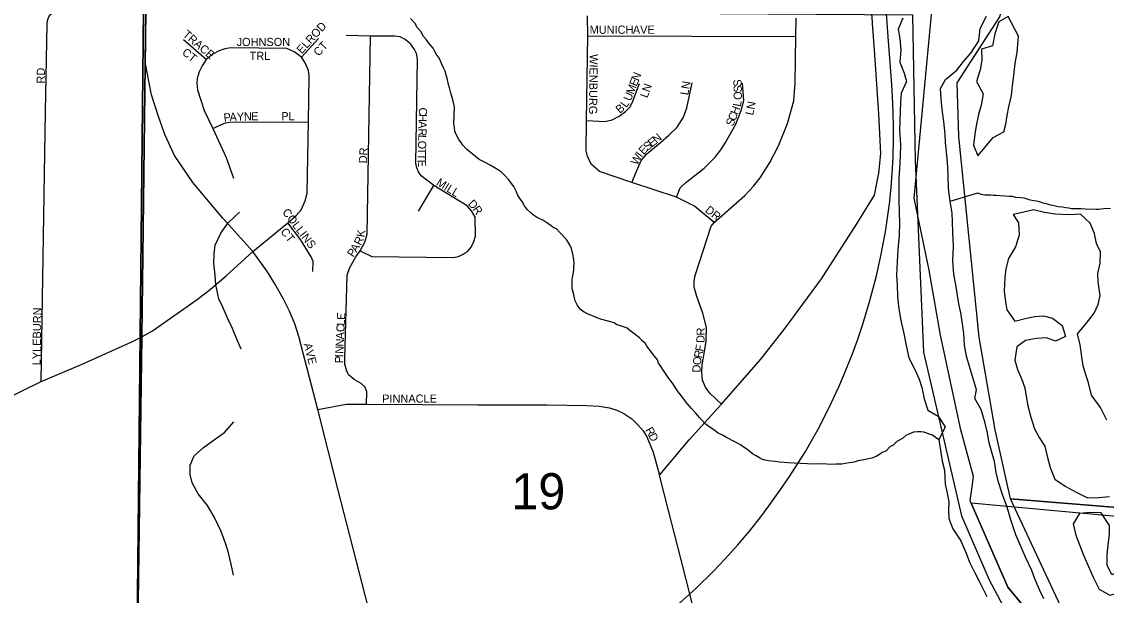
# Model space of a CAD drawing. Extents: x -209 to 4852, y 0 to 905.
# Drawn here: x 480.21 to 505.3, y 289.97 to 303.24 of the extents above; entities that cross this region are included whole.
import ezdxf

# ---------------------------------------------------------------- set-up
doc = ezdxf.new("R2010")
doc.units = 0
for name, color, linetype in [('GM_X_Airport_Location_Class_2', 7, 'Continuous'), ('GM_X_Airport_Location_Class_3', 7, 'Continuous'), ('GM_X_County_Road', 7, 'Continuous'), ('GM_X_Major_Lake', 7, 'Continuous'), ('GM_X_Major_River', 7, 'Continuous'), ('GM_X_Minor_Lake_Text', 7, 'Continuous'), ('GM_X_Minor_River', 7, 'Continuous'), ('GM_X_Township_Road_Text', 7, 'Continuous'), ('GM_X_US_Route', 7, 'Continuous')]:
    doc.layers.add(name, color=color, linetype=linetype)

msp = doc.modelspace()

# ---------------------------------------------------------------- linework, layer by layer
at = {"layer": 'GM_X_Airport_Location_Class_2'}
for points in [[(499.891, 303.199), (499.89, 303.216), (499.83, 304.116), (499.728, 305.796), (499.626, 307.017), (499.525, 307.729), (499.321, 308.492), (498.965, 309.561), (498.863, 310.273), (498.761, 310.884), (498.711, 311.646), (498.609, 312.156), (498.507, 312.766), (498.521, 313.658)], [(480.653, 294.917), (480.754, 301.155), (480.796, 303.188), (480.802, 303.27), (480.833, 303.351), (480.88, 303.415), (480.949, 303.464), (481.041, 303.487), (481.163, 303.496), (482.405, 303.482)], [(485.55, 297.928), (484.859, 298.701), (484.162, 299.525), (483.744, 300.146), (483.515, 300.634), (483.37, 301.052), (483.205, 301.547), (483.06, 302.308), (483.074, 303.486)], [(496.227, 298.6), (495.77, 298.973), (495.351, 299.185), (494.323, 299.521), (493.571, 299.775), (493.382, 299.95), (493.296, 300.133), (493.261, 300.259), (493.273, 300.955), (493.304, 302.914), (493.296, 303.38)], [(496.399, 294.399), (496.127, 294.652), (496.028, 294.786), (495.956, 294.949), (495.937, 295.127), (495.947, 295.302), (496.004, 295.612), (496.043, 295.852), (496.052, 296.165), (495.961, 296.501), (495.822, 296.885), (495.766, 297.099), (495.764, 297.241), (495.788, 297.373), (496.153, 298.514), (496.227, 298.6), (496.936, 299.22), (497.138, 299.44), (497.287, 299.631), (497.513, 299.988), (497.717, 300.37), (497.923, 300.887), (498.072, 301.408), (498.099, 301.821), (498.113, 302.899), (498.127, 303.327)], [(496.383, 294.381), (496.399, 294.399), (497.304, 295.433), (497.845, 296.125), (498.711, 297.296), (499.525, 298.569), (499.932, 299.23), (500.033, 299.739), (500.084, 300.197), (500.033, 301.114), (499.932, 302.59), (499.891, 303.199)], [(488.186, 294.394), (488.188, 294.683), (488.149, 294.789), (488.06, 294.876), (487.897, 294.965), (487.766, 295.076), (487.717, 295.182), (487.68, 295.317), (487.68, 295.452), (487.737, 297.38), (487.8, 297.553), (487.937, 297.801), (488.034, 297.941), (488.143, 298.146), (488.201, 298.329), (488.276, 302.91)], [(488.034, 297.941), (488.307, 297.814), (490.193, 297.789), (490.314, 297.813), (490.419, 297.864), (490.533, 297.943), (490.608, 298.028), (490.668, 298.155), (490.701, 298.283), (490.696, 298.719), (490.614, 298.87), (490.512, 298.98), (489.737, 299.45), (489.451, 299.675), (489.382, 299.771), (489.351, 299.863), (489.327, 299.966), (489.363, 302.373), (489.338, 302.51), (489.291, 302.603), (489.198, 302.731), (489.081, 302.834), (488.958, 302.889), (488.829, 302.909), (488.276, 302.91), (487.712, 302.922)], [(493.304, 302.914), (498.113, 302.899)], [(484.477, 302.369), (483.946, 302.819)], [(485.55, 297.928), (486.36, 298.586), (486.557, 298.759), (486.668, 298.893), (486.763, 299.096), (486.812, 299.276), (486.839, 300.923), (486.853, 301.982), (486.843, 302.115), (486.767, 302.29), (486.676, 302.424), (486.513, 302.544), (486.336, 302.622), (485.046, 302.638), (484.902, 302.618), (484.776, 302.568), (484.628, 302.489), (484.477, 302.369), (484.381, 302.219), (484.312, 302.08), (484.268, 301.925), (484.256, 301.818), (484.272, 301.666), (484.424, 301.185), (484.624, 300.775), (484.933, 300.1), (485.104, 299.626)], [(486.676, 302.424), (487.069, 302.852)], [(493.273, 300.955), (493.693, 300.933), (493.867, 300.974), (494.029, 301.055), (494.178, 301.162), (494.279, 301.276), (494.348, 301.404), (494.499, 301.812)], [(494.323, 299.521), (494.461, 299.857), (494.54, 300.035), (494.665, 300.186), (494.988, 300.449), (495.179, 300.614), (495.37, 300.805), (495.515, 301.035), (495.594, 301.252), (495.719, 301.825)], [(495.351, 299.185), (495.442, 299.396), (495.56, 299.514), (495.994, 299.853), (496.248, 300.106), (496.378, 300.275), (496.491, 300.445), (496.727, 300.871), (496.854, 301.186), (496.916, 301.422), (496.885, 301.817)], [(484.624, 300.775), (484.81, 300.857), (484.922, 300.9), (485.014, 300.916), (486.839, 300.923)], [(489.385, 298.856), (489.737, 299.45)], [(486.945, 297.465), (486.947, 297.699), (486.905, 297.807), (486.654, 298.204), (486.36, 298.586)], [(480.653, 294.917), (481.602, 295.324), (482.754, 295.837), (482.984, 295.952), (483.23, 296.088), (483.647, 296.381), (484.263, 296.819), (484.577, 297.055), (484.935, 297.363), (485.55, 297.928)], [(487.059, 294.27), (486.621, 295.964), (486.525, 296.251), (486.404, 296.55), (486.253, 296.838), (486.062, 297.177), (485.891, 297.459), (485.55, 297.928)], [(467.015, 293.443), (469.765, 293.429), (472.699, 293.429), (475.658, 293.429), (476.359, 293.432), (476.811, 293.438), (477.102, 293.459), (477.411, 293.514), (477.773, 293.599), (478.085, 293.691), (478.336, 293.786), (478.589, 293.905), (478.909, 294.063), (479.734, 294.468), (480.653, 294.917)], [(487.059, 294.27), (487.712, 294.397), (488.186, 294.394), (490.758, 294.378), (492.364, 294.378), (493.281, 294.363), (493.569, 294.35), (493.803, 294.314), (493.976, 294.258), (494.136, 294.181), (494.322, 294.058), (494.464, 293.918), (494.586, 293.775), (494.672, 293.641), (494.817, 293.288), (494.963, 292.756)], [(495.99, 288.661), (495.957, 288.785), (495.688, 289.919), (495.463, 290.795), (495.166, 291.938), (494.963, 292.756), (495.649, 293.567), (496.383, 294.381)], [(488.423, 288.93), (487.945, 290.79), (487.524, 292.409), (487.059, 294.27)]]:
    msp.add_lwpolyline(points, dxfattribs=at)
at = {"layer": 'GM_X_County_Road'}
for points in [[(492.976, 297.506), (492.977, 297.582), (492.987, 297.651), (492.981, 297.742), (492.954, 297.865), (492.927, 297.995), (492.898, 298.064), (492.81, 298.203), (492.655, 298.367), (492.581, 298.452), (492.52, 298.476), (492.453, 298.524), (492.356, 298.587), (492.266, 298.65), (492.191, 298.682), (492.116, 298.722), (492.048, 298.769), (491.989, 298.817), (491.907, 298.887), (491.841, 298.98), (491.782, 299.08), (491.731, 299.15), (491.68, 299.243), (491.651, 299.304), (491.593, 299.427), (491.534, 299.497), (491.475, 299.582), (491.394, 299.676), (491.305, 299.762), (491.215, 299.825), (491.14, 299.872), (491.042, 299.92), (490.945, 299.976), (490.87, 300.016), (490.787, 300.056), (490.705, 300.126), (490.578, 300.228), (490.496, 300.291), (490.415, 300.385), (490.371, 300.447), (490.319, 300.516), (490.254, 300.632), (490.225, 300.709), (490.219, 300.785), (490.207, 300.884), (490.216, 301.272), (490.189, 301.402), (490.161, 301.486), (490.133, 301.586), (490.105, 301.716), (490.077, 301.793), (490.057, 301.9), (490.036, 301.984), (490.001, 302.099), (489.965, 302.176), (489.921, 302.276), (489.864, 302.406), (489.812, 302.469), (489.761, 302.554), (489.725, 302.63), (489.621, 302.755), (489.57, 302.824), (489.496, 302.91), (489.445, 303.01), (489.349, 303.119), (489.313, 303.196), (489.202, 303.313)], [(501.689, 299.088), (502.324, 299.286), (502.397, 299.251), (502.488, 299.241), (502.625, 299.238), (502.685, 299.229), (502.746, 299.227), (502.837, 299.225), (502.951, 299.214), (503.057, 299.204), (503.118, 299.203), (503.201, 299.185), (503.315, 299.175), (503.391, 299.165), (503.504, 299.132), (503.572, 299.115), (503.686, 299.097), (503.746, 299.081), (503.829, 299.056), (503.905, 299.039), (503.973, 299.014), (504.056, 298.997), (504.124, 298.98), (504.185, 298.971), (504.276, 298.961), (504.359, 298.944), (504.435, 298.934), (504.496, 298.925), (504.716, 298.919), (504.807, 298.91), (505.065, 298.903), (505.126, 298.909), (505.241, 298.922), (505.393, 298.926)], [(485.283, 295.67), (485.182, 295.901), (485.08, 296.146), (484.978, 296.369), (484.862, 296.637), (484.767, 296.829), (484.697, 297.157), (484.679, 297.378), (484.654, 297.66), (484.658, 297.873), (484.685, 298.07), (484.813, 298.349), (484.985, 298.589), (485.241, 298.835)], [(501.422, 293.568), (501.263, 293.687), (501.203, 293.703), (501.143, 293.728), (501.075, 293.745), (501.006, 293.754), (500.93, 293.756), (500.839, 293.75), (500.731, 293.7), (500.662, 293.671), (500.584, 293.604), (500.453, 293.532), (500.36, 293.443), (500.298, 293.414), (500.197, 293.31), (500.112, 293.274), (500.05, 293.23), (499.973, 293.186), (499.873, 293.15), (499.766, 293.122), (499.56, 293.082), (499.491, 293.061), (499.43, 293.047), (499.353, 293.041), (499.262, 293.021), (499.178, 293.008), (499.109, 293.009), (499.041, 293.004), (498.949, 292.998), (498.835, 293.009), (498.661, 293.013), (498.501, 293.009), (498.387, 293.012), (498.22, 293.024), (498.075, 293.027), (497.931, 293.039), (497.848, 293.048), (497.734, 293.051), (497.628, 293.069), (497.483, 293.088), (497.408, 293.097), (497.332, 293.122), (497.272, 293.154), (497.182, 293.209), (497.115, 293.249), (497.048, 293.304), (496.98, 293.351), (496.898, 293.407), (496.838, 293.454), (496.703, 293.526), (496.508, 293.622), (496.418, 293.677), (496.32, 293.725), (496.216, 293.804), (496.133, 293.852), (496.021, 293.938), (495.888, 294.086), (495.799, 294.187), (495.703, 294.296), (495.599, 294.413), (495.526, 294.514), (495.459, 294.592), (495.393, 294.684), (495.334, 294.77), (495.268, 294.87), (495.21, 294.948), (495.165, 295.01), (495.085, 295.126), (495.041, 295.195), (494.997, 295.257), (494.938, 295.343), (494.917, 295.419), (494.843, 295.505), (494.799, 295.567), (494.666, 295.737), (494.63, 295.807), (494.563, 295.862), (494.496, 295.932), (494.399, 296.003), (494.339, 296.05), (494.272, 296.097), (494.212, 296.152), (494.152, 296.176), (494.039, 296.217), (493.971, 296.234), (493.911, 296.273), (493.805, 296.307), (493.594, 296.365), (493.519, 296.39), (493.293, 296.487), (493.218, 296.527), (493.128, 296.59), (493.062, 296.675), (493.011, 296.783), (492.97, 296.966), (492.942, 297.066), (492.944, 297.142), (492.938, 297.226), (492.94, 297.294), (492.957, 297.355), (492.976, 297.506)], [(485.108, 290.44), (485.052, 290.692), (484.989, 290.96), (484.932, 291.159), (484.824, 291.45), (484.663, 291.772), (484.501, 292.049), (484.286, 292.32), (484.147, 292.574), (484.105, 292.772), (484.102, 292.985), (484.197, 293.197), (484.415, 293.39), (484.693, 293.59), (484.901, 293.738), (485.112, 293.985)]]:
    msp.add_lwpolyline(points, dxfattribs=at)
at = {"layer": 'GM_X_Major_Lake'}
for points in [[(500.588, 303.325), (500.485, 303.068), (500.518, 302.854), (500.544, 302.58), (500.523, 302.307), (500.624, 302.054), (500.674, 301.862), (500.555, 301.591), (500.535, 301.363), (500.531, 301.173), (500.519, 300.952), (500.515, 300.739), (500.539, 300.396), (500.526, 300.138), (500.513, 299.841), (500.501, 299.629), (500.496, 299.362), (500.499, 299.126), (500.508, 298.822), (500.511, 298.601), (500.505, 298.297), (500.476, 297.97), (500.463, 297.689), (500.442, 297.377), (500.46, 297.148), (500.47, 296.89), (500.489, 296.653), (500.536, 296.371), (500.62, 295.989), (500.668, 295.752), (500.731, 295.469), (500.877, 295.184), (500.972, 294.977), (501.029, 294.778), (501.084, 294.518), (501.17, 294.258), (501.41, 294.116), (501.572, 293.869), (501.422, 293.568), (501.47, 293.277), (501.504, 293.079), (501.553, 292.865), (501.569, 292.545), (501.618, 292.338), (501.652, 292.139), (501.649, 291.942), (501.652, 291.751), (501.746, 291.513), (501.931, 291.236), (502.054, 290.952), (502.133, 290.737), (502.25, 290.506), (502.375, 290.268), (502.535, 289.945)], [(503.855, 289.896), (503.76, 290.089), (503.643, 290.357), (503.579, 290.549), (503.426, 290.856), (503.339, 291.071), (503.208, 291.371), (503.086, 291.723), (503.008, 292.014), (502.9, 292.306), (502.807, 292.589), (502.751, 292.818), (502.71, 293.07), (502.639, 293.308), (502.582, 293.53), (502.549, 293.736), (502.492, 293.958), (502.407, 294.272), (502.26, 294.526), (502.295, 294.723), (502.231, 294.937), (502.152, 295.213), (502.067, 295.504), (502.019, 295.763), (502.002, 296.03), (501.975, 296.251), (501.935, 296.511), (501.886, 296.717), (501.852, 296.908), (501.825, 297.107), (501.77, 297.405), (501.746, 297.709), (501.76, 298.052), (501.751, 298.364), (501.741, 298.615), (501.73, 298.813), (501.689, 299.088), (501.65, 299.386), (501.64, 299.667), (501.629, 299.888), (501.612, 300.155), (501.579, 300.445), (501.568, 300.643), (501.543, 300.932), (501.503, 301.215), (501.478, 301.459), (501.46, 301.695), (501.577, 301.906), (501.84, 302.121), (501.995, 302.324), (502.166, 302.518), (502.346, 302.796), (502.382, 303.084), (502.524, 303.371)]]:
    msp.add_lwpolyline(points, dxfattribs=at)
at = {"layer": 'GM_X_Major_River'}
for points in [[(503.266, 302.907), (503.025, 303.361), (502.81, 303.236), (502.721, 302.964), (502.662, 302.683), (502.411, 302.605), (502.421, 302.353), (502.378, 302.126), (502.297, 301.861), (502.451, 301.577), (502.4, 301.311), (502.343, 301.099), (502.285, 300.834), (502.258, 300.637), (502.223, 300.386), (502.325, 300.141), (502.495, 300.343), (502.682, 300.56), (502.927, 300.692)], [(502.927, 300.692), (502.976, 300.874), (503.003, 301.071), (503.045, 301.276), (503.103, 301.534), (503.13, 301.769), (503.157, 301.997), (503.186, 302.278), (503.236, 302.528), (503.266, 302.907)], [(504.445, 298.776), (504.119, 298.789), (503.87, 298.825), (503.613, 298.891), (503.361, 298.827), (503.14, 298.786), (503.266, 298.593), (503.283, 298.304), (503.194, 298.031), (503.037, 297.768), (502.972, 297.526), (502.953, 297.328), (502.939, 297.016), (502.964, 296.765), (502.999, 296.574), (503.183, 296.312), (503.45, 296.382), (503.641, 296.424), (503.846, 296.436), (504.05, 296.386), (504.274, 296.214), (504.352, 295.961), (504.123, 295.852), (503.912, 295.932), (503.684, 295.914), (503.432, 295.865), (503.225, 295.725), (503.181, 295.413), (503.245, 295.199), (503.347, 294.969), (503.411, 294.77), (503.445, 294.579), (503.486, 294.357), (503.55, 294.097), (503.635, 293.821), (503.745, 293.621), (503.878, 293.421), (503.92, 293.222), (503.997, 292.931), (504.106, 292.663), (504.345, 292.498), (504.601, 292.356), (504.864, 292.229), (505.122, 292.239), (505.373, 292.257)], [(505.308, 294.025), (505.162, 294.317), (504.956, 294.602), (504.885, 294.885), (504.828, 295.077), (504.764, 295.284), (504.73, 295.49), (504.69, 295.765), (504.634, 296.024), (504.829, 296.264), (505.015, 296.497), (505.11, 296.7), (505.16, 296.912), (505.113, 297.225), (505.102, 297.416), (505.159, 297.658), (505.164, 297.917), (505.07, 298.109), (505.029, 298.346), (504.927, 298.583), (504.704, 298.793), (504.445, 298.776)], [(505.176, 291.88), (504.925, 291.893), (504.675, 291.867), (504.533, 291.627), (504.596, 291.367), (504.69, 291.106), (504.769, 290.899), (504.886, 290.638), (504.995, 290.392), (505.134, 290.115), (505.381, 289.981), (505.663, 290.051), (505.881, 290.306), (505.945, 290.503), (505.936, 290.823), (505.973, 291.165), (506.076, 291.368), (505.991, 291.651), (505.957, 291.85), (505.794, 292.051)], [(505.794, 292.051), (505.694, 292.03), (505.621, 291.765), (505.64, 291.567), (505.635, 291.301), (505.652, 291.034), (505.663, 290.828), (505.658, 290.562), (505.428, 290.444), (505.319, 290.675), (505.316, 290.919), (505.343, 291.131), (505.371, 291.397), (505.375, 291.587), (505.176, 291.88)]]:
    msp.add_lwpolyline(points, dxfattribs=at)
at = {"layer": 'GM_X_Minor_Lake_Text'}
for points in [[(482.84, 285.356), (482.984, 295.952), (483.074, 303.486), (483.171, 310.029), (483.249, 313.713), (483.369, 322.855), (483.392, 325.723), (483.334, 338.559), (435.768, 338.559), (435.768, 263.429)], [(514.904, 338.559), (483.334, 338.559), (483.392, 325.723), (483.369, 322.855), (483.249, 313.713), (483.171, 310.029), (483.074, 303.486), (482.984, 295.952), (482.84, 285.356)], [(503.505, 289.578), (503.017, 290.16), (502.172, 292.108), (502.147, 292.166), (502.192, 292.483), (502.226, 292.721), (501.936, 293.803), (501.462, 295.993), (501.198, 297.497), (500.855, 299.16), (501.267, 303.571), (501.484, 304.477), (501.985, 305.735), (503.193, 308.316), (503.579, 309.203), (505.194, 312.591), (506.038, 314.078)], [(525.816, 289.929), (502.172, 292.108), (503.017, 290.16), (503.505, 289.578)]]:
    msp.add_lwpolyline(points, dxfattribs=at)
at = {"layer": 'GM_X_Minor_River'}
for points in [[(506.734, 312.838), (518.834, 311.823), (517.218, 291.054), (503.083, 292.205), (502.726, 293.802), (502.357, 295.945), (501.884, 300.59), (501.846, 301.825), (502.837, 303.351), (503.971, 307.292)], [(462.61, 303.563), (483.023, 303.524), (482.849, 286.211), (475.626, 285.644), (469.077, 283.132), (461.7, 283.212)], [(483.023, 303.524), (500.816, 303.404), (500.874, 300.033), (501.071, 295.598), (501.947, 291.809), (502.586, 290.335), (503.676, 288.285), (503.186, 281.916), (491.764, 281.956), (491.153, 282.922), (490.309, 283.559), (488.968, 284.743), (487.378, 285.591), (486.272, 285.983), (485.171, 286.253), (485.168, 286.255), (482.849, 286.211)], [(503.083, 292.205), (517.218, 291.054), (515.439, 271.658), (494.708, 264.441), (495.483, 270.631), (498.242, 270.7), (500.117, 270.96), (502.378, 271.539), (503.263, 272.257), (504.716, 273.844), (505.7, 275.423), (506.518, 278.665), (506.24, 281.617), (506.092, 282.589), (506.012, 284.393), (505.676, 286.665)]]:
    msp.add_lwpolyline(points, close=True, dxfattribs=at)
at = {"layer": 'GM_X_US_Route'}
msp.add_lwpolyline([(495.271, 289.653), (495.805, 290.133), (496.211, 290.53), (496.471, 290.808), (496.772, 291.138), (497.041, 291.46), (497.284, 291.762), (497.501, 292.048), (497.747, 292.398), (497.968, 292.725), (498.162, 293.024), (498.339, 293.303), (498.634, 293.817), (498.888, 294.32), (499.111, 294.798), (499.218, 295.048), (499.423, 295.559), (499.551, 295.895), (499.659, 296.225), (499.807, 296.706), (499.975, 297.335), (500.077, 297.786), (500.187, 298.384), (500.282, 299.032), (500.318, 299.407), (500.35, 299.85), (500.366, 300.123), (500.375, 300.518), (500.375, 300.859), (500.363, 301.35), (500.336, 301.791), (500.259, 302.789), (500.125, 304.587)], dxfattribs=at)

# ---------------------------------------------------------------- texts
at = {"layer": 'GM_X_Airport_Location_Class_3'}
for s, height, rotation, p in [('ELROD', 0.1894, 47.7283, (486.685, 302.485)), ('MUNICH', 0.1894, 0, (493.345, 302.963)), ('AVE', 0.1894, 0, (494.345, 302.963)), ('TRACE', 0.1894, 319.3961, (483.918, 302.921)), ('JOHNSON', 0.1894, 0, (485.178, 302.679)), ('CT', 0.1894, 47.2892, (487.075, 302.43)), ('CT', 0.1894, 321.8386, (483.899, 302.499)), ('TRL', 0.1894, 0, (485.478, 302.357)), ('WIENBURG', 0.1894, 269.2365, (493.347, 302.493)), ('RD', 0.1894, 90, (480.742, 301.811)), ('E', 0.189, 68.735, (494.432, 301.734)), ('N', 0.189, 68.7423, (494.481, 301.858)), ('S', 0.189, 92.0493, (496.864, 301.743)), ('M', 0.189, 68.6834, (494.359, 301.548)), ('LN', 0.1894, 70.568, (494.682, 301.465)), ('LN', 0.1894, 80.5298, (495.626, 301.533)), ('S', 0.189, 92.0522, (496.869, 301.609)), ('O', 0.189, 89.2945, (496.867, 301.433)), ('L', 0.189, 53.5383, (494.191, 301.239)), ('U', 0.189, 67.7566, (494.295, 301.39)), ('L', 0.189, 79.0587, (496.838, 301.265)), ('N', 0.189, 79.3011, (497.155, 301.201)), ('P', 0.189, 6.5997, (484.888, 300.928)), ('A', 0.189, 2.274, (485.017, 300.943)), ('Y', 0.189, 1.4643, (485.183, 300.95)), ('N', 0.189, 1.4805, (485.35, 300.954)), ('E', 0.189, 1.4758, (485.516, 300.958)), ('PL', 0.1894, 0, (486.211, 300.962)), ('C', 0.189, 268.5916, (489.397, 301.259)), ('B', 0.189, 40.0139, (494.044, 301.108)), ('C', 0.189, 67.8445, (496.712, 300.931)), ('H', 0.189, 69.6275, (496.771, 301.076)), ('L', 0.189, 77.5542, (497.125, 301.065)), ('A', 0.189, 268.5966, (489.389, 300.943)), ('H', 0.189, 268.5794, (489.393, 301.11)), ('S', 0.189, 67.8383, (496.662, 300.808)), ('R', 0.189, 268.5916, (489.385, 300.776)), ('N', 0.189, 40.3327, (494.896, 300.417)), ('O', 0.189, 268.5966, (489.378, 300.493)), ('L', 0.189, 268.5795, (489.381, 300.626)), ('E', 0.189, 46.6035, (494.593, 300.154)), ('S', 0.189, 38.7665, (494.679, 300.247)), ('E', 0.189, 37.5802, (494.782, 300.329)), ('DR', 0.1894, 86.989, (488.193, 299.962)), ('T', 0.189, 268.5883, (489.371, 300.193)), ('T', 0.189, 268.5795, (489.374, 300.326)), ('W', 0.189, 60.5992, (494.445, 299.908)), ('I', 0.189, 54.4064, (494.548, 300.092)), ('E', 0.189, 272.6915, (489.368, 300.045)), ('MILL', 0.1894, 328.1731, (489.78, 299.474)), ('D', 0.189, 313.0219, (490.519, 299.02)), ('COLLINS', 0.1894, 307.4472, (486.223, 298.833)), ('R', 0.189, 304.7274, (490.628, 298.904)), ('DR', 0.1894, 321.3455, (496, 298.855)), ('CT', 0.1894, 308.1614, (486.183, 298.381)), ('K', 0.189, 81.0793, (488.135, 298.248)), ('R', 0.189, 63.8869, (488.05, 298.054)), ('P', 0.189, 57.7195, (487.881, 297.78)), ('A', 0.189, 58.5851, (487.954, 297.895)), ('LYLEBURN', 0.1894, 89.2262, (480.642, 295.294)), ('E', 0.189, 87.2672, (487.684, 296.341)), ('C', 0.189, 87.2719, (487.671, 296.058)), ('L', 0.189, 87.2672, (487.678, 296.207)), ('R', 0.189, 89.6733, (496.008, 295.984)), ('N', 0.189, 87.2664, (487.655, 295.725)), ('A', 0.189, 87.2664, (487.663, 295.891)), ('D', 0.189, 87.0541, (495.999, 295.808)), ('AVE', 0.1894, 284.0363, (486.729, 295.786)), ('N', 0.189, 87.4203, (487.647, 295.558)), ('R', 0.189, 78.2852, (495.939, 295.448)), ('F', 0.189, 81.114, (495.972, 295.605)), ('P', 0.189, 89.3443, (487.642, 295.343)), ('I', 0.189, 87.5959, (487.644, 295.475)), ('O', 0.189, 80.5592, (495.912, 295.286)), ('D', 0.189, 88.6449, (495.909, 295.126)), ('PINNACLE', 0.1894, 0, (488.545, 294.429)), ('R', 0.189, 300.6306, (494.624, 293.797)), ('D', 0.189, 295.8026, (494.699, 293.672))]:
    msp.add_text(s, height=height, rotation=rotation, dxfattribs=at).set_placement(p)
at = {"layer": 'GM_X_Township_Road_Text'}
msp.add_text('19', height=0.8371, rotation=0, dxfattribs=at).set_placement((491.536, 291.962))

doc.saveas('drawing.dxf')
